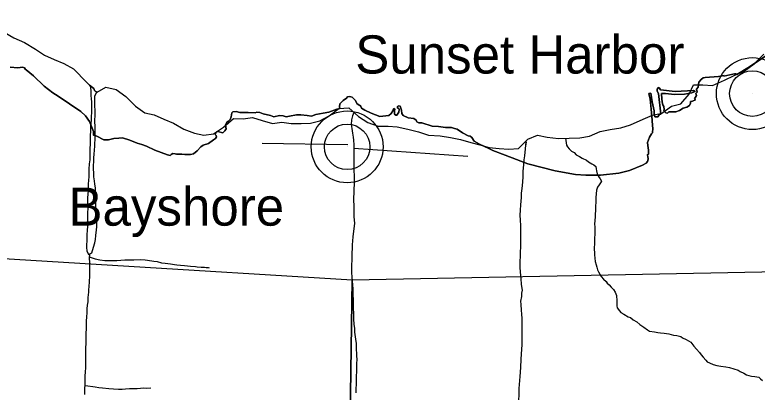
# Model space of a CAD drawing. Extents: x 1588073 to 2013523, y 1090242 to 1357120.
# Drawn here: x 1845644 to 1853753, y 1243328 to 1247453 of the extents above; entities that cross this region are included whole.
import ezdxf

# ---------------------------------------------------------------- set-up
doc = ezdxf.new("R2010")
doc.units = 0
for name, color, linetype in [('GM_X_County', 7, 'Continuous'), ('GM_X_Major_Lake', 7, 'Continuous'), ('GM_X_Minor_River', 7, 'Continuous'), ('GM_X_Section', 7, 'Continuous'), ('GM_X_Township', 7, 'Continuous'), ('GM_X_Township_Subdivision', 7, 'Continuous'), ('GM_X_Unincorporated', 7, 'Continuous'), ('GM_X_Unincorporated_Location', 7, 'Continuous'), ('GM_X_Unincorporated_Text', 7, 'Continuous')]:
    doc.layers.add(name, color=color, linetype=linetype)

msp = doc.modelspace()

# ---------------------------------------------------------------- linework, layer by layer
at = {"layer": 'GM_X_County'}
msp.add_lwpolyline([(1845593.6, 1246880.1), (1845677.8, 1246873.7), (1845725.8, 1246880.1), (1845749.3, 1246873.7), (1845761.1, 1246855.6), (1845765.6, 1246850.2), (1845846.1, 1246785), (1845963.8, 1246671.9), (1846057.9, 1246598.6), (1846115.9, 1246563.3), (1846239.9, 1246480.9), (1846365.7, 1246395.8), (1846414.6, 1246350.6), (1846460.7, 1246287.2), (1846501.5, 1246176.8), (1846502.4, 1246137.9), (1846539.5, 1246126.1), (1846617.3, 1246088.1), (1846668, 1246086.3), (1846724.1, 1246099.8), (1846780.2, 1246106.2), (1846821, 1246108), (1846898.8, 1246083.5), (1846981.2, 1246050.1), (1847031.9, 1246034.7), (1847083.5, 1246015.7), (1847173.1, 1245974.9), (1847312.5, 1245923.3), (1847339.6, 1245915.2), (1847351.4, 1245925.1), (1847370.4, 1245937.8), (1847395.7, 1245934.2), (1847411.1, 1245929.7), (1847469, 1245929.7), (1847500.7, 1245927), (1847562.3, 1245927.9), (1847594.9, 1245934.2), (1847634.7, 1245965.9), (1847673.6, 1246010.2), (1847700.8, 1246026.5), (1847760.5, 1246047.3), (1847814.8, 1246088.1), (1847834.7, 1246102.6), (1847845.6, 1246120.7), (1847842.9, 1246135.1), (1847832.7, 1246146.6), (1847845.6, 1246172.2), (1847862.8, 1246175.9), (1847914.2, 1246163.6), (1847937, 1246185.8), (1847951.5, 1246207.5), (1847946, 1246246.5), (1847957.8, 1246280.9), (1847975.9, 1246291.7), (1847995.8, 1246308), (1848004.9, 1246337.9), (1848013, 1246381.3), (1848024.8, 1246392.2), (1848061, 1246396.7), (1848102.6, 1246384), (1848192.2, 1246386.8), (1848268.3, 1246381.3), (1848288.2, 1246387.7), (1848319, 1246385.9), (1848357, 1246370.5), (1848435.7, 1246353.3), (1848473.7, 1246337.9), (1848536.2, 1246351.5), (1848576, 1246347.8), (1848605.9, 1246337), (1848644.8, 1246346.9), (1848719, 1246358.7), (1848767.9, 1246360.5), (1848835.8, 1246353.3), (1848883.8, 1246345.1), (1848931.7, 1246362.3), (1849010.5, 1246377.7), (1849072.9, 1246390.4), (1849159.8, 1246421.2), (1849192.4, 1246430.2), (1849191.5, 1246448.3), (1849192.4, 1246481.8), (1849210.5, 1246499), (1849230.4, 1246515.3), (1849267.5, 1246540.6), (1849279.3, 1246556), (1849300.1, 1246559.6), (1849330, 1246552.4), (1849364.4, 1246516.2), (1849378, 1246484.5), (1849403.3, 1246467.3), (1849415.1, 1246461.9), (1849424.1, 1246450.1), (1849430.5, 1246432.9), (1849467.6, 1246410.3), (1849536.4, 1246377.7), (1849632.3, 1246343.3), (1849727.3, 1246352.4), (1849756.3, 1246373.2), (1849772.6, 1246402.2), (1849779.8, 1246424.8), (1849785.3, 1246428.4), (1849793.4, 1246423), (1849791.6, 1246402.2), (1849791.6, 1246368.7), (1849804.3, 1246357.8), (1849817.8, 1246357.8), (1849839.6, 1246390.4), (1849840.5, 1246417.5), (1849837.8, 1246430.2), (1849822.4, 1246433.8), (1849823.3, 1246450.1), (1849837.8, 1246456.5), (1849853.1, 1246453.7), (1849866.7, 1246411.2), (1849871.3, 1246375.9), (1849886.6, 1246352.4), (1849940.9, 1246327), (1850001.6, 1246319.8), (1850026, 1246300.8), (1850033.3, 1246282.7), (1850055.9, 1246270.9), (1850088.5, 1246270.9), (1850203.4, 1246235.6), (1850271.3, 1246231.1), (1850346.4, 1246222), (1850412.5, 1246220.2), (1850445.1, 1246209.4), (1850475.9, 1246202.1), (1850533.8, 1246162.3), (1850594.4, 1246131.5), (1850617.1, 1246127), (1850634.3, 1246110.7), (1850659.6, 1246071.8), (1850719.4, 1246037.4), (1850820.7, 1245990.3), (1850866.1, 1245968.2), (1850999, 1245917.9), (1851248, 1245825.6), (1851545.7, 1245747.7), (1851766.6, 1245707), (1851881.5, 1245698.9), (1852040.8, 1245701.6), (1852240, 1245722.4), (1852359.5, 1245750.5), (1852500.7, 1245810.2), (1852541.4, 1245831), (1852555, 1245849.1), (1852562.2, 1245873.6), (1852556.8, 1245908), (1852550.4, 1245921.5), (1852559.5, 1245923.3), (1852564, 1245928.8), (1852564.9, 1245974), (1852557.7, 1246025.6), (1852555, 1246057.3), (1852577.6, 1246114.3), (1852599.3, 1246151.4), (1852609.3, 1246162.3), (1852612, 1246213.9), (1852609.3, 1246238.3), (1852604.7, 1246300.8), (1852593, 1246423), (1852582.1, 1246532.5), (1852570.3, 1246594), (1852590.3, 1246596.8), (1852607.5, 1246500.8), (1852626.5, 1246402.2), (1852627.4, 1246368.7), (1852635.5, 1246337.9), (1852669, 1246338.8), (1852682.6, 1246358.7), (1852699.8, 1246365.9), (1852676.2, 1246594.9), (1852661.8, 1246618.5), (1852661.8, 1246639.3), (1852674.4, 1246658.3), (1852684.4, 1246652.9), (1852698, 1246633.9), (1852855.5, 1246615.8), (1853057.3, 1246626.6), (1853074.5, 1246614.9), (1853038.3, 1246599.5), (1852959.6, 1246585), (1852850, 1246581.4), (1852753.2, 1246592.2), (1852707, 1246593.1), (1852709.7, 1246530.7), (1852717, 1246480), (1852723.3, 1246468.2), (1852734.2, 1246452.8), (1852736, 1246416.6), (1852731.5, 1246404.9), (1852756.8, 1246381.3), (1852774, 1246379.5), (1852786.7, 1246391.3), (1852827.4, 1246391.3), (1852863.6, 1246393.1), (1852906.1, 1246408.5), (1852946, 1246432), (1852984.9, 1246443.8), (1853013.9, 1246462.8), (1853025.6, 1246486.3), (1853022.9, 1246507.1), (1853047.3, 1246510.8), (1853080.8, 1246524.3), (1853069.1, 1246534.3), (1853079.9, 1246551.5), (1853089, 1246569.6), (1853082.6, 1246593.1), (1853097.1, 1246608.5), (1853091.7, 1246639.3), (1853109.8, 1246662.8), (1853117, 1246717.1), (1853141.5, 1246746.1), (1853164.1, 1246764.2), (1853185.8, 1246766.9), (1853328.8, 1246779.6), (1853391.3, 1246791.4), (1853390.4, 1246783.2), (1853452.8, 1246795.9), (1853506.2, 1246809.5), (1853522.5, 1246807.6), (1853529.8, 1246802.2), (1853652, 1246875.5), (1853844.8, 1247002.3)], dxfattribs=at)
at = {"layer": 'GM_X_Major_Lake'}
for points in [[(1845079.3, 1247453.2), (1845189.4, 1247391.1), (1845295.5, 1247371), (1845411.6, 1247324.9), (1845527.7, 1247262.8), (1845631.8, 1247202.6), (1845749.9, 1247152.5), (1845867.9, 1247076.4), (1845968, 1247012.2), (1846072.1, 1246966.1), (1846178.2, 1246922), (1846284.3, 1246861.9), (1846430.4, 1246713.5), (1846460.4, 1246682.5)], [(1846541.9, 1246608.8), (1846636.5, 1246663.4), (1846750.6, 1246637.3), (1846856.7, 1246559.2), (1846962.8, 1246452.9), (1847064.9, 1246380.7), (1847165, 1246358.7), (1847271, 1246312.6), (1847377.1, 1246270.5), (1847491.2, 1246202.3), (1847607.3, 1246160.2), (1847707.4, 1246136.2), (1847815.4, 1246152.2), (1847923.5, 1246224.4), (1848031.6, 1246318.7), (1848137.6, 1246314.7), (1848239.7, 1246330.8), (1848345.8, 1246298.7), (1848459.9, 1246266.6), (1848561.9, 1246278.7), (1848662, 1246266.7), (1848772.1, 1246266.7), (1848872.1, 1246268.7), (1848974.2, 1246294.8), (1849078.3, 1246349), (1849184.3, 1246429.2), (1849290.4, 1246435.2), (1849396.5, 1246343), (1849498.6, 1246276.8), (1849610.7, 1246236.8), (1849720.7, 1246234.8), (1849820.8, 1246228.8), (1849934.9, 1246204.7), (1850053, 1246174.6), (1850163.1, 1246138.6), (1850291.1, 1246130.6), (1850401.2, 1246110.5), (1850513.3, 1246088.5), (1850623.4, 1246058.4), (1850723.4, 1246032.4), (1850825.5, 1246004.3), (1850935.6, 1245992.3), (1851039.7, 1245986.3), (1851145.7, 1245990.3), (1851245.8, 1246092.6), (1851353.9, 1246136.7), (1851457.9, 1246116.7), (1851584, 1246102.7), (1851700.1, 1246104.7), (1851816.2, 1246108.7), (1851922.3, 1246126.8), (1852038.3, 1246176.9), (1852148.4, 1246199), (1852264.5, 1246217.1), (1852368.6, 1246249.2), (1852508.6, 1246311.3), (1852610.7, 1246355.5), (1852712.8, 1246379.6), (1852816.8, 1246453.8), (1852918.9, 1246481.9), (1853010.9, 1246586.1), (1853057, 1246686.4), (1853159, 1246688.4), (1853265.1, 1246682.4), (1853395.2, 1246738.6), (1853501.2, 1246790.8), (1853611.3, 1246836.9), (1853719.4, 1246917.1), (1853827.4, 1247021.4)], [(1846460.4, 1246682.5), (1846492, 1246657.2), (1846505.5, 1246648.7), (1846508.3, 1246637.3), (1846513.3, 1246625.2), (1846519.6, 1246619.3), (1846528.6, 1246613.3), (1846541.9, 1246608.8)]]:
    msp.add_lwpolyline(points, dxfattribs=at)
at = {"layer": 'GM_X_Minor_River'}
for p in [(1849345.8, 1245994.4), (1850592.7, 1245906.3)]:
    msp.add_line(p, (1850592.7, 1245906.3), dxfattribs=at)
for points in [[(1846460.4, 1246682.5), (1846469.9, 1246662.1), (1846472.5, 1246613.9), (1846475.3, 1246571.7), (1846476.3, 1246535.5), (1846479.3, 1246501.3), (1846480.2, 1246463.2), (1846481.2, 1246427.1), (1846477.7, 1246302.8), (1846474.6, 1246264.7), (1846471.5, 1246228.7), (1846463.5, 1245946.1), (1846464.3, 1245903.9), (1846461.3, 1245867.9), (1846456, 1245823.9), (1846452.3, 1245765.8), (1846450, 1245683.7), (1846446.9, 1245645.6), (1846443.7, 1245601.6), (1846444.6, 1245565.4), (1846445.7, 1245531.3), (1846440.5, 1245491.3), (1846437.4, 1245451.3), (1846438.2, 1245409.2), (1846441, 1245368.9), (1846439.9, 1245330.9), (1846436.9, 1245294.8), (1846435.9, 1245258.8), (1846436.6, 1245214.6), (1846437.6, 1245178.5), (1846436.5, 1245138.4), (1846433.4, 1245100.3), (1846429.9, 1245048.3), (1846428.9, 1245012.2), (1846426, 1244910), (1846430.9, 1244873.7), (1846449.8, 1244833.1), (1846484.4, 1244852.1), (1846504.2, 1244911.7), (1846515.6, 1244959.6), (1846524.7, 1244997.4), (1846529.9, 1245041.4), (1846535.7, 1245101.4), (1846538.6, 1245135.4), (1846538.2, 1245189.6), (1846535.5, 1245237.8), (1846534.5, 1245272), (1846531.5, 1245306.2), (1846528.9, 1245356.4), (1846529.9, 1245392.5), (1846527.2, 1245436.7), (1846526.7, 1245490.9), (1846523.7, 1245525.1), (1846522.8, 1245563.2), (1846517.9, 1245603.5), (1846512.8, 1245637.7), (1846508.1, 1245682), (1846507.3, 1245726.1), (1846504.5, 1245766.3), (1846503.7, 1245810.5), (1846504.8, 1245846.6), (1846508, 1245890.6), (1846511.1, 1245928.7), (1846517.6, 1246016.7), (1846520.6, 1246121), (1846519.9, 1246165.1), (1846521, 1246205.2), (1846520, 1246241.4), (1846519.1, 1246279.5), (1846521.8, 1246373.7), (1846520.8, 1246407.9), (1846518.2, 1246458.1), (1846517.2, 1246494.2), (1846516.2, 1246530.4), (1846517.2, 1246564.4), (1846535.5, 1246602.3), (1846541.9, 1246608.8)], [(1846541.9, 1246608.8), (1846528.6, 1246613.3), (1846519.6, 1246619.3), (1846513.3, 1246625.2), (1846508.3, 1246637.3), (1846505.5, 1246648.7), (1846492, 1246657.2), (1846460.4, 1246682.5)], [(1849346.3, 1246385.1), (1849333.7, 1246350.7), (1849320.5, 1246307), (1849317, 1246254.9), (1849323.7, 1246210.6), (1849332.3, 1246158.2), (1849341.1, 1246115.8), (1849344.1, 1246081.6), (1849346.7, 1246033.4), (1849347.1, 1245975.2), (1849347.3, 1245911), (1849346, 1245866.9), (1849346.5, 1245814.7), (1849347.2, 1245766.5), (1849348.7, 1245678.2), (1849349, 1245620), (1849343.7, 1245435.6), (1849345.5, 1245357.3), (1849345.9, 1245301.1), (1849348.3, 1245242.9), (1849352.3, 1245174.6), (1849346.6, 1245114.5), (1849339, 1245058.6), (1849336, 1245024.6), (1849332.8, 1244980.5), (1849329.6, 1244938.5), (1849328.4, 1244898.4), (1849325.1, 1244852.4), (1849325.6, 1244800.2), (1849322.5, 1244691.9), (1849322.8, 1244631.7), (1849323.6, 1244587.6), (1849335.8, 1244454.8), (1849336.1, 1244394.6), (1849340.4, 1244334.3), (1849341.1, 1244286.2), (1849339.7, 1244238.1), (1849342.5, 1244195.8), (1849344.5, 1244125.6), (1849347, 1244071.3), (1849353.6, 1244023), (1849354.5, 1243982.8), (1849366.3, 1243906.3), (1849370.9, 1243858), (1849373.8, 1243817.8), (1849377.3, 1243727.4), (1849377.9, 1243681.2), (1849376.9, 1243643.2), (1849377.6, 1243599), (1849369.7, 1243320.4)], [(1851147.6, 1243170.7), (1851153.2, 1243369.2), (1851156.5, 1243413.2), (1851163, 1243499.3), (1851171.8, 1243597.3), (1851174.4, 1243689.5), (1851177.9, 1243741.6), (1851184.9, 1243847.7), (1851185.9, 1243881.8), (1851185.1, 1243923.9), (1851184.9, 1243988.1), (1851184.3, 1244036.3), (1851187, 1244132.5), (1851182.3, 1244178.8), (1851179.6, 1244223), (1851175.3, 1244285.3), (1851172.4, 1244321.5), (1851181.9, 1244375.4), (1851182.9, 1244409.5), (1851187.9, 1244443.4), (1851177.6, 1244503.9), (1851175.4, 1244570.2), (1851167.4, 1244640.6), (1851163, 1244694.9), (1851162.8, 1244761.1), (1851166.3, 1244811.2), (1851170.7, 1244965.6), (1851169.8, 1245003.7), (1851171.8, 1245075.8), (1851170.8, 1245110), (1851169.9, 1245148.1), (1851165.6, 1245208.4), (1851165.1, 1245262.6), (1851166.7, 1245318.8), (1851170.4, 1245376.8), (1851173.5, 1245416.8), (1851176.6, 1245454.9), (1851180, 1245502.9), (1851185.5, 1245554.9), (1851191.4, 1245623), (1851195.2, 1245685.1), (1851196.9, 1245743.2), (1851202.9, 1245813.2), (1851206.4, 1245867.3), (1851213.7, 1245911.2), (1851228.3, 1246065.2), (1851220.1, 1245995.3)], [(1851660.3, 1246104), (1851671.3, 1246029.3), (1851681.4, 1246009.3), (1851697.6, 1245989.3), (1851725.8, 1245963.4), (1851751.9, 1245947.4), (1851776.1, 1245921.4), (1851812.2, 1245905.5), (1851840.4, 1245885.6), (1851888.6, 1245863.7), (1851908.7, 1245847.8), (1851944.9, 1245823.8), (1851967, 1245813.9), (1851991.1, 1245795.9), (1851993.3, 1245769.9), (1851997.4, 1245745.8), (1852005.6, 1245715.8), (1852019.8, 1245685.7), (1852035.9, 1245659.7), (1852052.1, 1245635.7), (1852040.2, 1245615.6), (1852026.2, 1245593.5), (1852008.3, 1245567.4), (1851998.5, 1245535.3), (1851992.7, 1245497.1), (1851990.9, 1245457), (1851989, 1245434.9), (1851989.1, 1245402.8), (1851987.3, 1245364.7), (1851985.6, 1245306.6), (1851981.7, 1245280.5), (1851981.9, 1245246.4), (1851978.1, 1245206.3), (1851976.3, 1245164.1), (1851978.4, 1245136.1), (1851978.8, 1245065.9), (1851977.1, 1244999.7), (1851975.4, 1244941.6), (1851973.6, 1244911.5), (1851974, 1244829.2), (1851984.4, 1244755.1), (1851994.6, 1244721), (1852000.7, 1244695), (1852006.9, 1244666.9), (1852021, 1244644.9), (1852049.3, 1244590.9), (1852075.5, 1244564.9), (1852103.7, 1244538.9), (1852115.8, 1244518.9), (1852136, 1244503), (1852158.2, 1244475), (1852182.3, 1244449), (1852200.5, 1244421), (1852216.7, 1244385), (1852221, 1244326.8), (1852221.2, 1244292.7), (1852219.3, 1244270.7), (1852223.4, 1244250.6), (1852247.6, 1244218.6), (1852263.8, 1244198.6), (1852295.9, 1244178.7), (1852342.2, 1244152.8), (1852370.3, 1244142.9), (1852398.4, 1244119), (1852438.7, 1244095.1), (1852470.9, 1244067.1), (1852513.1, 1244037.2), (1852555.3, 1244009.3), (1852577.4, 1243995.3), (1852629.6, 1243985.5), (1852667.7, 1243979.6), (1852697.8, 1243975.7), (1852735.9, 1243973.9), (1852788, 1243964), (1852840.2, 1243952.2), (1852876.3, 1243946.3), (1852918.5, 1243934.5), (1852938.6, 1243920.5), (1852978.7, 1243902.6), (1853027, 1243872.7), (1853059.3, 1243830.7), (1853089.5, 1243796.8), (1853123.8, 1243760.8), (1853139.9, 1243736.8), (1853162.1, 1243710.8), (1853190.3, 1243678.8), (1853206.5, 1243658.8), (1853230.5, 1243648.9), (1853270.7, 1243629), (1853310.9, 1243619.1), (1853357, 1243613.3), (1853411.1, 1243603.5), (1853451.3, 1243597.6), (1853497.4, 1243583.8), (1853543.6, 1243567.9), (1853565.7, 1243551.9), (1853605.9, 1243534.1), (1853636.1, 1243518.1), (1853662.2, 1243510.2), (1853692.2, 1243504.3), (1853728.3, 1243498.4)], [(1846460.2, 1244838.5), (1846456.8, 1244785.6), (1846459, 1244753.6), (1846459.2, 1244713.4), (1846457.4, 1244675.3), (1846457.8, 1244595.1), (1846454, 1244539), (1846450.3, 1244478.8), (1846448.5, 1244450.7), (1846446.6, 1244420.6), (1846440.9, 1244362.4), (1846439.1, 1244314.3), (1846433.3, 1244278.2), (1846431.5, 1244238.1), (1846429.7, 1244195.9), (1846427.9, 1244151.8), (1846424.2, 1244103.7), (1846422.4, 1244059.5), (1846422.6, 1244015.4), (1846420.8, 1243977.3), (1846419, 1243943.2), (1846419.3, 1243873), (1846415.7, 1243796.8), (1846416.1, 1243720.6), (1846414.3, 1243682.5), (1846414.8, 1243588.2), (1846412.9, 1243556.1), (1846409.2, 1243496), (1846407.4, 1243465.9), (1846407.7, 1243403.7), (1846405.8, 1243369.6), (1846406, 1243335.5), (1846404.2, 1243303.4)], [(1846456.7, 1244805.7), (1846486.8, 1244795.8), (1846520.9, 1244783.9), (1846573.1, 1244774.1), (1846625.2, 1244768.2), (1846703.4, 1244766.6), (1846757.5, 1244768.8), (1846845.7, 1244773.1), (1846941.9, 1244773.5), (1847018, 1244777.8), (1847066.1, 1244776), (1847092.2, 1244770.1), (1847160.4, 1244758.3), (1847198.5, 1244754.5), (1847246.6, 1244742.6), (1847284.7, 1244738.8), (1847344.9, 1244729), (1847387, 1244723.1), (1847413.1, 1244719.2), (1847453.2, 1244715.3), (1847495.3, 1244711.5), (1847561.5, 1244703.7), (1847615.6, 1244701.9), (1847635.7, 1244698), (1847679.8, 1244694.2), (1847713.8, 1244694.3), (1847733.9, 1244690.4), (1847754, 1244690.4), (1847767.9, 1244688.8)], [(1853728.3, 1243498.4), (1853748.4, 1243494.5), (1853770.5, 1243490.6), (1853790.6, 1243472.6), (1853810.7, 1243456.6)], [(1846414.2, 1243398.8), (1846520.8, 1243384.6), (1846560.8, 1243379.4), (1846600.8, 1243376.3), (1846668.6, 1243366.3), (1846722.7, 1243362.7), (1846774.7, 1243361.2), (1846816.9, 1243362), (1846851, 1243365), (1846895.2, 1243367.8), (1846979.4, 1243367.3), (1847015.6, 1243372.3), (1847049.7, 1243373.3), (1847085.8, 1243372.3), (1847130, 1243375)]]:
    msp.add_lwpolyline(points, dxfattribs=at)
at = {"layer": 'GM_X_Section'}
for points in [[(1849328, 1244556.4), (1849250.7, 1239313.3), (1843922.5, 1239569.2), (1844090.1, 1244875.8)], [(1849328, 1244556.4), (1854363.8, 1244654.2), (1854308, 1239320.9), (1849250.7, 1239313.3)]]:
    msp.add_lwpolyline(points, close=True, dxfattribs=at)
at = {"layer": 'GM_X_Township'}
msp.add_lwpolyline([(1853844.8, 1247002.3), (1853652, 1246875.5), (1853529.8, 1246802.2), (1853522.5, 1246807.6), (1853506.2, 1246809.5), (1853452.8, 1246795.9), (1853390.4, 1246783.2), (1853391.3, 1246791.4), (1853328.8, 1246779.6), (1853185.8, 1246766.9), (1853164.1, 1246764.2), (1853141.5, 1246746.1), (1853117, 1246717.1), (1853109.8, 1246662.8), (1853091.7, 1246639.3), (1853097.1, 1246608.5), (1853082.6, 1246593.1), (1853089, 1246569.6), (1853079.9, 1246551.5), (1853069.1, 1246534.3), (1853080.8, 1246524.3), (1853047.3, 1246510.8), (1853022.9, 1246507.1), (1853025.6, 1246486.3), (1853013.9, 1246462.8), (1852984.9, 1246443.8), (1852946, 1246432), (1852906.1, 1246408.5), (1852863.6, 1246393.1), (1852827.4, 1246391.3), (1852786.7, 1246391.3), (1852774, 1246379.5), (1852756.8, 1246381.3), (1852731.5, 1246404.9), (1852736, 1246416.6), (1852734.2, 1246452.8), (1852723.3, 1246468.2), (1852717, 1246480), (1852709.7, 1246530.7), (1852707, 1246593.1), (1852753.2, 1246592.2), (1852850, 1246581.4), (1852959.6, 1246585), (1853038.3, 1246599.5), (1853074.5, 1246614.9), (1853057.3, 1246626.6), (1852855.5, 1246615.8), (1852698, 1246633.9), (1852684.4, 1246652.9), (1852674.4, 1246658.3), (1852661.8, 1246639.3), (1852661.8, 1246618.5), (1852676.2, 1246594.9), (1852699.8, 1246365.9), (1852682.6, 1246358.7), (1852669, 1246338.8), (1852635.5, 1246337.9), (1852627.4, 1246368.7), (1852626.5, 1246402.2), (1852607.5, 1246500.8), (1852590.3, 1246596.8), (1852570.3, 1246594), (1852582.1, 1246532.5), (1852593, 1246423), (1852604.7, 1246300.8), (1852609.3, 1246238.3), (1852612, 1246213.9), (1852609.3, 1246162.3), (1852599.3, 1246151.4), (1852577.6, 1246114.3), (1852555, 1246057.3), (1852557.7, 1246025.6), (1852564.9, 1245974), (1852564, 1245928.8), (1852559.5, 1245923.3), (1852550.4, 1245921.5), (1852556.8, 1245908), (1852562.2, 1245873.6), (1852555, 1245849.1), (1852541.4, 1245831), (1852500.7, 1245810.2), (1852359.5, 1245750.5), (1852240, 1245722.4), (1852040.8, 1245701.6), (1851881.5, 1245698.9), (1851766.6, 1245707), (1851545.7, 1245747.7), (1851248, 1245825.6), (1850999, 1245917.9), (1850866.1, 1245968.2), (1850820.7, 1245990.3), (1850719.4, 1246037.4), (1850659.6, 1246071.8), (1850634.3, 1246110.7), (1850617.1, 1246127), (1850594.4, 1246131.5), (1850533.8, 1246162.3), (1850475.9, 1246202.1), (1850445.1, 1246209.4), (1850412.5, 1246220.2), (1850346.4, 1246222), (1850271.3, 1246231.1), (1850203.4, 1246235.6), (1850088.5, 1246270.9), (1850055.9, 1246270.9), (1850033.3, 1246282.7), (1850026, 1246300.8), (1850001.6, 1246319.8), (1849940.9, 1246327), (1849886.6, 1246352.4), (1849871.3, 1246375.9), (1849866.7, 1246411.2), (1849853.1, 1246453.7), (1849837.8, 1246456.5), (1849823.3, 1246450.1), (1849822.4, 1246433.8), (1849837.8, 1246430.2), (1849840.5, 1246417.5), (1849839.6, 1246390.4), (1849817.8, 1246357.8), (1849804.3, 1246357.8), (1849791.6, 1246368.7), (1849791.6, 1246402.2), (1849793.4, 1246423), (1849785.3, 1246428.4), (1849779.8, 1246424.8), (1849772.6, 1246402.2), (1849756.3, 1246373.2), (1849727.3, 1246352.4), (1849632.3, 1246343.3), (1849536.4, 1246377.7), (1849467.6, 1246410.3), (1849430.5, 1246432.9), (1849424.1, 1246450.1), (1849415.1, 1246461.9), (1849403.3, 1246467.3), (1849378, 1246484.5), (1849364.4, 1246516.2), (1849330, 1246552.4), (1849300.1, 1246559.6), (1849279.3, 1246556), (1849267.5, 1246540.6), (1849230.4, 1246515.3), (1849210.5, 1246499), (1849192.4, 1246481.8), (1849191.5, 1246448.3), (1849192.4, 1246430.2), (1849159.8, 1246421.2), (1849072.9, 1246390.4), (1849010.5, 1246377.7), (1848931.7, 1246362.3), (1848883.8, 1246345.1), (1848835.8, 1246353.3), (1848767.9, 1246360.5), (1848719, 1246358.7), (1848644.8, 1246346.9), (1848605.9, 1246337), (1848576, 1246347.8), (1848536.2, 1246351.5), (1848473.7, 1246337.9), (1848435.7, 1246353.3), (1848357, 1246370.5), (1848319, 1246385.9), (1848288.2, 1246387.7), (1848268.3, 1246381.3), (1848192.2, 1246386.8), (1848102.6, 1246384), (1848061, 1246396.7), (1848024.8, 1246392.2), (1848013, 1246381.3), (1848004.9, 1246337.9), (1847995.8, 1246308), (1847975.9, 1246291.7), (1847957.8, 1246280.9), (1847946, 1246246.5), (1847951.5, 1246207.5), (1847937, 1246185.8), (1847914.2, 1246163.6), (1847862.8, 1246175.9), (1847845.6, 1246172.2), (1847832.7, 1246146.6), (1847842.9, 1246135.1), (1847845.6, 1246120.7), (1847834.7, 1246102.6), (1847814.8, 1246088.1), (1847760.5, 1246047.3), (1847700.8, 1246026.5), (1847673.6, 1246010.2), (1847634.7, 1245965.9), (1847594.9, 1245934.2), (1847562.3, 1245927.9), (1847500.7, 1245927), (1847469, 1245929.7), (1847411.1, 1245929.7), (1847395.7, 1245934.2), (1847370.4, 1245937.8), (1847351.4, 1245925.1), (1847339.6, 1245915.2), (1847312.5, 1245923.3), (1847173.1, 1245974.9), (1847083.5, 1246015.7), (1847031.9, 1246034.7), (1846981.2, 1246050.1), (1846898.8, 1246083.5), (1846821, 1246108), (1846780.2, 1246106.2), (1846724.1, 1246099.8), (1846668, 1246086.3), (1846617.3, 1246088.1), (1846539.5, 1246126.1), (1846502.4, 1246137.9), (1846501.5, 1246176.8), (1846460.7, 1246287.2), (1846414.6, 1246350.6), (1846365.7, 1246395.8), (1846239.9, 1246480.9), (1846115.9, 1246563.3), (1846057.9, 1246598.6), (1845963.8, 1246671.9), (1845846.1, 1246785), (1845765.6, 1246850.2), (1845761.1, 1246855.6), (1845749.3, 1246873.7), (1845725.8, 1246880.1), (1845677.8, 1246873.7), (1845593.6, 1246880.1)], dxfattribs=at)
at = {"layer": 'GM_X_Township_Subdivision'}
msp.add_lwpolyline([(1848345.5, 1246049), (1849279.5, 1246033.8)], dxfattribs=at)
at = {"layer": 'GM_X_Unincorporated'}
for centre, radius in [((1853700.5, 1246592.1), 392.8), ((1853700.5, 1246592.1), 249), ((1849273.6, 1246009.4), 392.8), ((1849273.6, 1246009.4), 249)]:
    msp.add_circle(centre, radius, dxfattribs=at)
at = {"layer": 'GM_X_Unincorporated_Location'}
for p, q in [((1853700.5, 1246592.1), (1853700.5, 1246592.1)), ((1849273.6, 1246009.4), (1849273.6, 1246009.4))]:
    msp.add_line(p, q, dxfattribs=at)

# ---------------------------------------------------------------- texts
at = {"layer": 'GM_X_Unincorporated_Text'}
for s, p in [('Sunset Harbor', (1849362.3, 1246811.5)), ('Bayshore', (1846229.5, 1245148.3))]:
    msp.add_text(s, height=417, rotation=0.00001, dxfattribs=at).set_placement(p)

doc.saveas('drawing.dxf')
